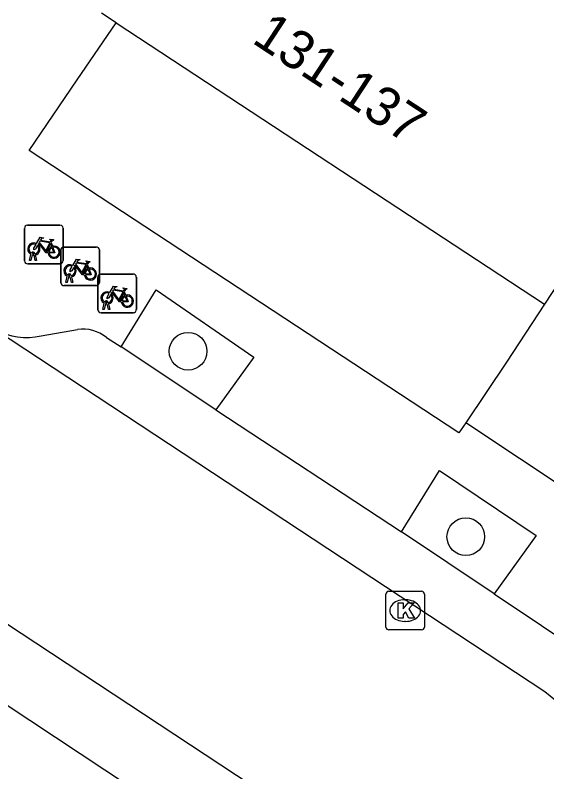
# Model space of a CAD drawing. Extents: x 159280 to 160375, y 384531 to 385872.
# Drawn here: x 160166.59 to 160180.39, y 384768.76 to 384788.39 of the extents above; entities that cross this region are included whole.
import ezdxf

# ---------------------------------------------------------------- set-up
doc = ezdxf.new("R2010")
doc.units = 0
for name, color, linetype in [('IMGEO_Boom', 7, 'Continuous'), ('IMGEO_Fietsenrek', 7, 'Continuous'), ('IMGEO_Kolk', 7, 'Continuous'), ('IMGEO_Pand', 7, 'Continuous'), ('IMGEO_Pand_nummerreeks', 7, 'Continuous'), ('IMGEO_Parkeervlak_open', 7, 'Continuous'), ('IMGEO_Rijbaan_lokaal_open', 7, 'Continuous'), ('IMGEO_Voetpad_open', 7, 'Continuous')]:
    doc.layers.add(name, color=color, linetype=linetype)

msp = doc.modelspace()

# ---------------------------------------------------------------- linework, layer by layer
at = {"layer": 'IMGEO_Boom'}
for centre in [(160171.082, 384779.668), (160178.289, 384774.858)]:
    msp.add_circle(centre, 0.489, dxfattribs=at)
at = {"layer": 'IMGEO_Fietsenrek'}
for p, q in [((160166.837, 384782.012), (160166.837, 384782.853)), ((160166.837, 384782.853), (160166.837, 384782.012)), ((160166.912, 384782.937), (160167.753, 384782.937)), ((160167.753, 384782.937), (160166.912, 384782.937)), ((160167.837, 384782.862), (160167.837, 384782.021)), ((160167.837, 384782.021), (160167.837, 384782.862)), ((160167.524, 384782.486), (160167.56, 384782.391)), ((160167.853, 384782.371), (160168.694, 384782.371)), ((160168.694, 384782.371), (160167.853, 384782.371)), ((160166.964, 384782.021), (160167.003, 384782.181)), ((160167.075, 384782.193), (160167.074, 384782.197)), ((160167.106, 384782.204), (160167.107, 384782.197)), ((160167.778, 384781.446), (160167.778, 384782.287)), ((160167.778, 384782.287), (160167.778, 384781.446)), ((160168.778, 384782.296), (160168.778, 384781.455)), ((160168.778, 384781.455), (160168.778, 384782.296)), ((160166.998, 384782.021), (160166.964, 384782.021)), ((160167.033, 384782.169), (160166.998, 384782.021)), ((160167.116, 384782.021), (160167.082, 384782.163)), ((160167.114, 384782.167), (160167.149, 384782.021)), ((160167.149, 384782.021), (160167.116, 384782.021)), ((160167.762, 384781.937), (160166.921, 384781.937)), ((160166.921, 384781.937), (160167.762, 384781.937)), ((160168.465, 384781.92), (160168.501, 384781.825)), ((160167.905, 384781.455), (160167.944, 384781.615)), ((160167.974, 384781.603), (160167.939, 384781.455)), ((160168.016, 384781.627), (160168.015, 384781.631)), ((160168.057, 384781.455), (160168.023, 384781.597)), ((160168.047, 384781.638), (160168.048, 384781.631)), ((160168.055, 384781.601), (160168.09, 384781.455)), ((160168.813, 384781.669), (160169.654, 384781.669)), ((160169.654, 384781.669), (160168.813, 384781.669)), ((160169.738, 384781.594), (160169.738, 384780.753)), ((160169.738, 384780.753), (160169.738, 384781.594)), ((160167.939, 384781.455), (160167.905, 384781.455)), ((160168.09, 384781.455), (160168.057, 384781.455)), ((160168.738, 384780.744), (160168.738, 384781.585)), ((160168.738, 384781.585), (160168.738, 384780.744)), ((160168.703, 384781.371), (160167.862, 384781.371)), ((160167.862, 384781.371), (160168.703, 384781.371)), ((160169.425, 384781.218), (160169.461, 384781.123)), ((160168.865, 384780.753), (160168.904, 384780.913)), ((160168.934, 384780.901), (160168.899, 384780.753)), ((160168.976, 384780.925), (160168.975, 384780.929)), ((160169.017, 384780.753), (160168.983, 384780.895)), ((160169.007, 384780.936), (160169.008, 384780.929)), ((160169.015, 384780.899), (160169.05, 384780.753)), ((160169.663, 384780.669), (160168.822, 384780.669)), ((160168.822, 384780.669), (160169.663, 384780.669)), ((160168.899, 384780.753), (160168.865, 384780.753)), ((160169.05, 384780.753), (160169.017, 384780.753))]:
    msp.add_line(p, q, dxfattribs=at)
for points in [[(160167.15, 384782.463), (160167.245, 384782.627), (160167.331, 384782.613), (160167.333, 384782.604), (160167.277, 384782.593), (160167.25, 384782.548), (160167.506, 384782.507)], [(160167.506, 384782.507), (160167.531, 384782.556), (160167.525, 384782.56), (160167.502, 384782.564), (160167.49, 384782.571), (160167.489, 384782.574), (160167.491, 384782.579), (160167.586, 384782.564), (160167.588, 384782.554), (160167.578, 384782.541), (160167.566, 384782.535), (160167.552, 384782.541), (160167.524, 384782.486)], [(160167.171, 384782.411), (160167.119, 384782.321), (160167.079, 384782.296), (160167.08, 384782.343), (160167.135, 384782.437)], [(160167.446, 384782.219), (160167.396, 384782.219), (160167.205, 384782.47), (160167.186, 384782.438)], [(160167.493, 384782.482), (160167.236, 384782.523), (160167.219, 384782.494), (160167.386, 384782.274), (160167.493, 384782.482)], [(160167.541, 384782.384), (160167.511, 384782.461), (160167.402, 384782.243), (160167.445, 384782.243)], [(160167.475, 384782.243), (160167.595, 384782.242), (160167.551, 384782.356)], [(160167.571, 384782.363), (160167.626, 384782.218), (160167.476, 384782.218)], [(160168.091, 384781.897), (160168.186, 384782.061), (160168.272, 384782.047), (160168.274, 384782.038), (160168.218, 384782.027), (160168.191, 384781.982), (160168.447, 384781.941)], [(160168.447, 384781.941), (160168.472, 384781.99), (160168.466, 384781.994), (160168.443, 384781.998), (160168.431, 384782.005), (160168.43, 384782.008), (160168.432, 384782.013), (160168.527, 384781.998), (160168.529, 384781.988), (160168.519, 384781.975), (160168.507, 384781.969), (160168.493, 384781.975), (160168.465, 384781.92)], [(160168.112, 384781.845), (160168.06, 384781.755), (160168.02, 384781.73), (160168.021, 384781.777), (160168.076, 384781.871)], [(160168.387, 384781.653), (160168.337, 384781.653), (160168.146, 384781.904), (160168.127, 384781.872)], [(160168.434, 384781.916), (160168.177, 384781.957), (160168.16, 384781.928), (160168.327, 384781.708), (160168.434, 384781.916)], [(160168.482, 384781.818), (160168.452, 384781.895), (160168.343, 384781.677), (160168.386, 384781.677)], [(160168.416, 384781.677), (160168.536, 384781.676), (160168.492, 384781.79)], [(160168.512, 384781.797), (160168.567, 384781.652), (160168.417, 384781.652)], [(160169.051, 384781.195), (160169.146, 384781.359), (160169.232, 384781.345), (160169.234, 384781.336), (160169.178, 384781.325), (160169.151, 384781.28), (160169.407, 384781.239)], [(160169.347, 384780.951), (160169.297, 384780.951), (160169.106, 384781.202), (160169.087, 384781.17)], [(160169.394, 384781.214), (160169.137, 384781.255), (160169.12, 384781.226), (160169.287, 384781.006), (160169.394, 384781.214)], [(160169.442, 384781.116), (160169.412, 384781.193), (160169.303, 384780.975), (160169.346, 384780.975)], [(160169.407, 384781.239), (160169.432, 384781.288), (160169.426, 384781.292), (160169.403, 384781.296), (160169.391, 384781.303), (160169.39, 384781.306), (160169.392, 384781.311), (160169.487, 384781.296), (160169.489, 384781.286), (160169.479, 384781.273), (160169.467, 384781.267), (160169.453, 384781.273), (160169.425, 384781.218)], [(160169.072, 384781.143), (160169.02, 384781.053), (160168.98, 384781.028), (160168.981, 384781.075), (160169.036, 384781.169)], [(160169.376, 384780.975), (160169.496, 384780.974), (160169.452, 384781.088)], [(160169.472, 384781.095), (160169.527, 384780.95), (160169.377, 384780.95)]]:
    msp.add_lwpolyline(points, dxfattribs=at)
for centre, radius, start, end in [((160166.915, 384782.859), 0.0779, 92.4484, 184.2845), ((160166.915, 384782.859), 0.0779, 92.4484, 184.2845), ((160167.759, 384782.859), 0.0779, 2.4484, 94.2845), ((160167.759, 384782.859), 0.0779, 2.4484, 94.2845), ((160167.077, 384782.322), 0.159, 62.6766, 242.1369), ((160167.077, 384782.322), 0.129, 63.3192, 238.903), ((160167.077, 384782.322), 0.129, 283.6043, 43.4302), ((160167.077, 384782.322), 0.159, 283.5766, 46.6042), ((160167.604, 384782.238), 0.159, 113.3408, 178.3217), ((160167.604, 384782.238), 0.159, 187.0065, 105.7708), ((160167.856, 384782.293), 0.0779, 92.4484, 184.2845), ((160167.856, 384782.293), 0.0779, 92.4484, 184.2845), ((160168.7, 384782.293), 0.0779, 2.4484, 94.2845), ((160168.7, 384782.293), 0.0779, 2.4484, 94.2845), ((160167.057, 384782.193), 0.0499, 12.8025, 158.6934), ((160167.057, 384782.193), 0.0174, 12.8025, 163.4502), ((160167.077, 384782.322), 0.129, 253.415, 269.0204), ((160167.604, 384782.238), 0.129, 113.923, 177.9556), ((160167.604, 384782.238), 0.129, 188.6715, 104.5883), ((160166.915, 384782.015), 0.0779, 182.4484, 274.2845), ((160166.915, 384782.015), 0.0779, 182.4484, 274.2845), ((160167.077, 384782.322), 0.159, 253.9967, 271.7867), ((160167.759, 384782.015), 0.0779, 272.4484, 4.2845), ((160167.759, 384782.015), 0.0779, 272.4484, 4.2845), ((160168.018, 384781.756), 0.159, 62.6766, 242.1369), ((160168.018, 384781.756), 0.129, 63.3192, 238.903), ((160168.018, 384781.756), 0.129, 283.6043, 43.4302), ((160168.018, 384781.756), 0.159, 283.5766, 46.6042), ((160168.545, 384781.672), 0.159, 113.3408, 178.3217), ((160168.545, 384781.672), 0.159, 187.0065, 105.7708), ((160168.545, 384781.672), 0.129, 113.923, 177.9556), ((160168.545, 384781.672), 0.129, 188.6715, 104.5883), ((160167.998, 384781.627), 0.0499, 12.8025, 158.6934), ((160168.018, 384781.756), 0.159, 253.9967, 271.7867), ((160167.998, 384781.627), 0.0174, 12.8025, 163.4502), ((160168.018, 384781.756), 0.129, 253.415, 269.0204), ((160168.816, 384781.591), 0.0779, 92.4484, 184.2845), ((160168.816, 384781.591), 0.0779, 92.4484, 184.2845), ((160169.66, 384781.591), 0.0779, 2.4484, 94.2845), ((160169.66, 384781.591), 0.0779, 2.4484, 94.2845), ((160167.856, 384781.449), 0.0779, 182.4484, 274.2845), ((160167.856, 384781.449), 0.0779, 182.4484, 274.2845), ((160168.7, 384781.449), 0.0779, 272.4484, 4.2845), ((160168.7, 384781.449), 0.0779, 272.4484, 4.2845), ((160168.978, 384781.054), 0.159, 62.6766, 242.1369), ((160168.978, 384781.054), 0.129, 63.3192, 238.903), ((160168.978, 384781.054), 0.129, 283.6043, 43.4302), ((160168.978, 384781.054), 0.159, 283.5766, 46.6042), ((160169.505, 384780.97), 0.159, 113.3408, 178.3217), ((160169.505, 384780.97), 0.159, 187.0065, 105.7708), ((160169.505, 384780.97), 0.129, 113.923, 177.9556), ((160169.505, 384780.97), 0.129, 188.6715, 104.5883), ((160168.958, 384780.925), 0.0499, 12.8025, 158.6934), ((160168.978, 384781.054), 0.159, 253.9967, 271.7867), ((160168.958, 384780.925), 0.0174, 12.8025, 163.4502), ((160168.978, 384781.054), 0.129, 253.415, 269.0204), ((160168.816, 384780.747), 0.0779, 182.4484, 274.2845), ((160168.816, 384780.747), 0.0779, 182.4484, 274.2845), ((160169.66, 384780.747), 0.0779, 272.4484, 4.2845), ((160169.66, 384780.747), 0.0779, 272.4484, 4.2845)]:
    msp.add_arc(centre, radius, start, end, dxfattribs=at)
at = {"layer": 'IMGEO_Kolk'}
for p, q in [((160176.215, 384772.514), (160176.215, 384773.366)), ((160176.29, 384773.44), (160177.142, 384773.44)), ((160177.216, 384773.366), (160177.216, 384772.514)), ((160176.703, 384773.22), (160176.728, 384773.22)), ((160176.726, 384772.66), (160176.701, 384772.66)), ((160177.142, 384772.44), (160176.29, 384772.44))]:
    msp.add_line(p, q, dxfattribs=at)
for points in [[(160176.215, 384772.514), (160176.215, 384773.366)], [(160176.29, 384773.44), (160177.142, 384773.44)], [(160177.216, 384773.366), (160177.216, 384772.514)], [(160176.536, 384773.14), (160176.659, 384773.14), (160176.659, 384772.989), (160176.789, 384773.14), (160176.953, 384773.14), (160176.807, 384772.989), (160176.96, 384772.74), (160176.808, 384772.74), (160176.723, 384772.904), (160176.659, 384772.837), (160176.659, 384772.74), (160176.536, 384772.74), (160176.536, 384773.14)], [(160177.142, 384772.44), (160176.29, 384772.44)]]:
    msp.add_lwpolyline(points, dxfattribs=at)
for centre, start, end in [((160176.292, 384773.364), 91.552, 178.448), ((160176.292, 384773.364), 91.552, 178.448), ((160177.14, 384773.364), 1.552, 88.448), ((160177.14, 384773.364), 1.552, 88.448), ((160176.292, 384772.516), 181.552, 268.448), ((160176.292, 384772.516), 181.552, 268.448), ((160177.14, 384772.516), 271.552, 358.448), ((160177.14, 384772.516), 271.552, 358.448)]:
    msp.add_arc(centre, 0.0765, start, end, dxfattribs=at)
for centre, major_axis, ratio, start_param, end_param in [((160176.702, 384772.94), (-0.387, 0.002), 0.722429, 4.712389, 7.853982), ((160176.727, 384772.94), (-0.39, 0.002), 0.717154, 1.570796, 4.712389)]:
    msp.add_ellipse(centre, major_axis=major_axis, ratio=ratio, start_param=start_param, end_param=end_param, dxfattribs=at)
at = {"layer": 'IMGEO_Pand'}
for points in [[(160169.211, 384788.192), (160168.832, 384788.441)], [(160185.21, 384788.309), (160180.335, 384780.887)], [(160169.211, 384788.192), (160180.335, 384780.887)]]:
    msp.add_lwpolyline(points, dxfattribs=at)
at = {"layer": 'IMGEO_Parkeervlak_open'}
for points in [[(160171.804, 384778.149), (160169.34, 384779.78)], [(160179.021, 384773.373), (160176.622, 384774.98)]]:
    msp.add_lwpolyline(points, dxfattribs=at)
at = {"layer": 'IMGEO_Rijbaan_lokaal_open'}
for points in [[(160182.854, 384768.784), (160180.342, 384770.834), (160166.078, 384780.228)], [(160155.947, 384779.473), (160186.713, 384759.19)]]:
    msp.add_lwpolyline(points, dxfattribs=at)
at = {"layer": 'IMGEO_Voetpad_open'}
for points in [[(160178.29, 384777.813), (160178.108, 384777.549), (160166.958, 384784.876), (160168.206, 384786.712), (160169.211, 384788.192)], [(160169.34, 384779.78), (160170.252, 384781.265), (160172.785, 384779.511), (160171.804, 384778.149)], [(160180.335, 384780.887), (160179.346, 384779.383), (160178.29, 384777.813)], [(160167.266, 384780.07), (160168.21, 384780.231)], [(160168.961, 384780.022), (160169.34, 384779.78)], [(160182.939, 384759.527), (160181.879, 384760.218), (160157.262, 384776.515), (160155.003, 384778.01), (160155.947, 384779.473)], [(160171.804, 384778.149), (160176.622, 384774.98)], [(160186.622, 384772.278), (160178.29, 384777.813)], [(160176.622, 384774.98), (160177.609, 384776.572), (160180.111, 384774.89), (160179.021, 384773.373)], [(160179.021, 384773.373), (160181.484, 384771.731)]]:
    msp.add_lwpolyline(points, dxfattribs=at)
for centre, radius, start, end in [((160166.884, 384781.745), 1.718, 242.007, 282.8416), ((160168.356, 384779.302), 0.941, 49.9704, 98.9263)]:
    msp.add_arc(centre, radius, start, end, dxfattribs=at)

# ---------------------------------------------------------------- texts
at = {"layer": 'IMGEO_Pand_nummerreeks'}
msp.add_text('131-137', height=1, rotation=326.7054, dxfattribs=at).set_placement((160172.707, 384787.691))

doc.saveas('drawing.dxf')
